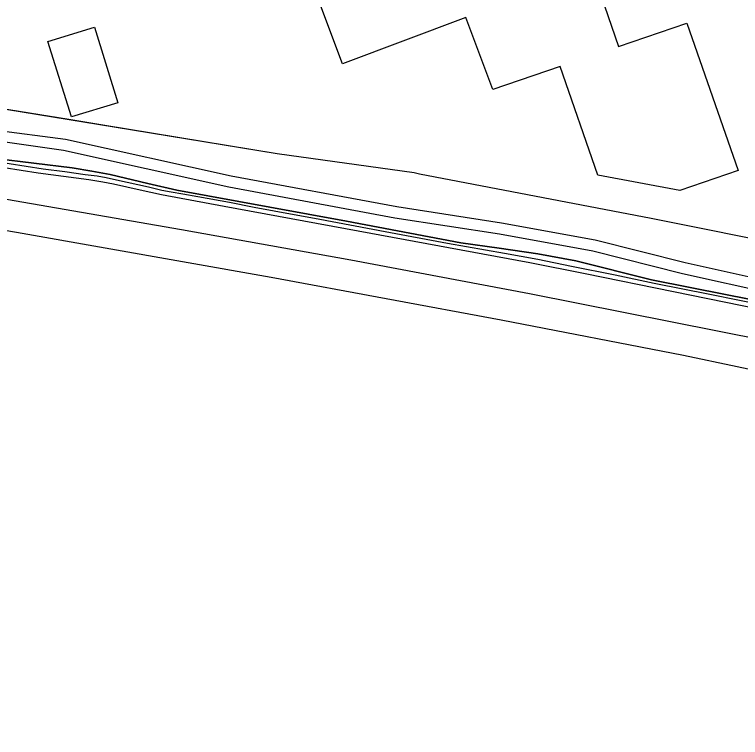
# Model space of a CAD drawing. Extents: x 162990 to 165007, y 383433 to 384336.
# Drawn here: x 163454.1 to 163547.5, y 383874.4 to 383967.4 of the extents above; entities that cross this region are included whole.
import ezdxf

# ---------------------------------------------------------------- set-up
doc = ezdxf.new("R2010")
doc.units = 0
for name, color, linetype in [('IMGEO_Geluidsscherm', 7, 'Continuous'), ('IMGEO_Grasland_overig', 7, 'Continuous'), ('IMGEO_Hek', 7, 'Continuous'), ('IMGEO_Pand', 7, 'Continuous'), ('IMGEO_Spoor', 7, 'Continuous'), ('IMGEO_Spoorbaan_halfverhard', 7, 'Continuous')]:
    doc.layers.add(name, color=color, linetype=linetype)

msp = doc.modelspace()

# ---------------------------------------------------------------- linework, layer by layer
at = {"layer": 'IMGEO_Geluidsscherm'}
msp.add_lwpolyline([(163451.599, 383948.922), (163461.522, 383947.692), (163464.055, 383947.252), (163466.393, 383946.849), (163471.259, 383945.678), (163474.982, 383944.817), (163486.971, 383942.633), (163496.824, 383940.82), (163511.551, 383938.042), (163516.478, 383937.369), (163521.455, 383936.649), (163526.341, 383935.711), (163536.074, 383933.298), (163545.826, 383931.352), (163550.846, 383930.357), (163560.512, 383928.297)], dxfattribs=at)
at = {"layer": 'IMGEO_Grasland_overig'}
for points in [[(163443.216, 383956.832), (163466.917, 383952.997), (163487.883, 383949.526), (163505.529, 383947.116), (163506.203, 383946.946), (163536.04, 383941.212), (163554.665, 383937.466), (163555.79, 383937.222), (163564.646, 383935.431), (163579.692, 383931.881), (163589.465, 383929.727), (163599.072, 383927.517), (163605.168, 383926.118), (163613.02, 383923.823), (163634.587, 383917.404), (163655.721, 383911.082), (163672.29, 383906.041), (163680.003, 383903.652)], [(163551.99, 383932.912), (163540.41, 383935.479), (163528.824, 383938.382), (163516.752, 383940.575), (163503.301, 383942.671), (163481.959, 383946.622), (163460.652, 383951.358), (163442.18, 383953.74)], [(163563.874, 383928.929), (163551.683, 383931.492), (163540.076, 383934.066), (163528.517, 383936.961), (163516.51, 383939.143), (163503.056, 383941.239), (163481.673, 383945.197), (163460.389, 383949.928), (163447.147, 383951.825), (163441.967, 383952.683)]]:
    msp.add_lwpolyline(points, dxfattribs=at)
at = {"layer": 'IMGEO_Hek'}
for points in [[(163422.575, 383960.163), (163443.216, 383956.832), (163461.094, 383953.947), (163465.44, 383953.242)], [(163465.44, 383953.242), (163487.883, 383949.526), (163505.529, 383947.116), (163506.203, 383946.946), (163536.04, 383941.212), (163554.665, 383937.466), (163555.79, 383937.222)]]:
    msp.add_lwpolyline(points, dxfattribs=at)
at = {"layer": 'IMGEO_Pand'}
for points in [[(163512.78, 384019.52), (163517.596, 384021.33), (163517.602, 384021.312), (163522.074, 384008.545), (163517.22, 384006.845), (163516.902, 384006.734), (163531.836, 383963.34), (163540.597, 383966.345), (163547.208, 383947.343), (163539.715, 383944.773), (163529.174, 383946.763), (163524.305, 383960.758), (163515.657, 383957.792), (163512.188, 383967.069), (163496.303, 383961.101), (163478.352, 384008.908), (163487.081, 384012.188), (163487.846, 384010.15), (163512.78, 384019.52)], [(163467.38, 383956.061), (163461.434, 383954.246), (163458.397, 383963.983), (163464.402, 383965.816), (163467.38, 383956.061)]]:
    msp.add_lwpolyline(points, dxfattribs=at)
at = {"layer": 'IMGEO_Spoor'}
for points in [[(163406.788, 383951.295), (163449.804, 383944.242), (163475.562, 383939.774), (163497.39, 383935.84), (163520.359, 383931.509), (163562.927, 383923.076), (163586.847, 383917.802), (163610.781, 383912.411), (163632.725, 383907.213), (163666.504, 383898.782), (163711.098, 383886.583), (163738.85, 383878.416)], [(163406.172, 383947.444), (163426.36, 383944.176), (163454.357, 383939.429), (163487.109, 383933.636), (163516.741, 383928.152), (163540.189, 383923.599), (163567.806, 383917.76), (163594.146, 383912.088), (163621.774, 383905.8), (163652.078, 383898.412), (163680.538, 383891), (163718.441, 383880.353), (163738.829, 383874.363)]]:
    msp.add_lwpolyline(points, dxfattribs=at)
at = {"layer": 'IMGEO_Spoorbaan_halfverhard'}
for points in [[(163563.587, 383927.623), (163560.512, 383928.297), (163550.846, 383930.357), (163545.826, 383931.352), (163536.074, 383933.298), (163526.341, 383935.711), (163521.455, 383936.649), (163516.478, 383937.369), (163511.551, 383938.042), (163496.824, 383940.82), (163486.971, 383942.633), (163474.982, 383944.817), (163471.259, 383945.678), (163466.393, 383946.849), (163464.055, 383947.252), (163461.522, 383947.692), (163451.599, 383948.922), (163436.813, 383951.377), (163426.917, 383953.015), (163422.007, 383953.847), (163417.037, 383954.611), (163412.14, 383955.683), (163409.272, 383956.304)], [(163552.157, 383929.021), (163538.912, 383931.728), (163527.537, 383934.045), (163520.391, 383935.474), (163498.317, 383939.525), (163481.081, 383942.705), (163473, 383944.219), (163470.285, 383944.811), (163466.843, 383945.593), (163465.464, 383945.868), (163463.65, 383946.139), (163457.13, 383947.006), (163448.325, 383948.401)], [(163451.163, 383948.613), (163457.785, 383947.556), (163460.584, 383947.209), (163463.206, 383946.862), (163464.712, 383946.651), (163465.896, 383946.448), (163467.236, 383946.173), (163471.325, 383945.234), (163473.059, 383944.845), (163474.26, 383944.604), (163475.774, 383944.333), (163477.694, 383943.995), (163481.77, 383943.259), (163484.933, 383942.65), (163487.496, 383942.151), (163493.407, 383941.086), (163501.78, 383939.521), (163509.806, 383938.016), (163517.139, 383936.73), (163521.444, 383935.952), (163525.791, 383935.047), (163531.381, 383933.905), (163536.43, 383932.869), (163543.581, 383931.448), (163551.209, 383929.875)]]:
    msp.add_lwpolyline(points, dxfattribs=at)

doc.saveas('drawing.dxf')
